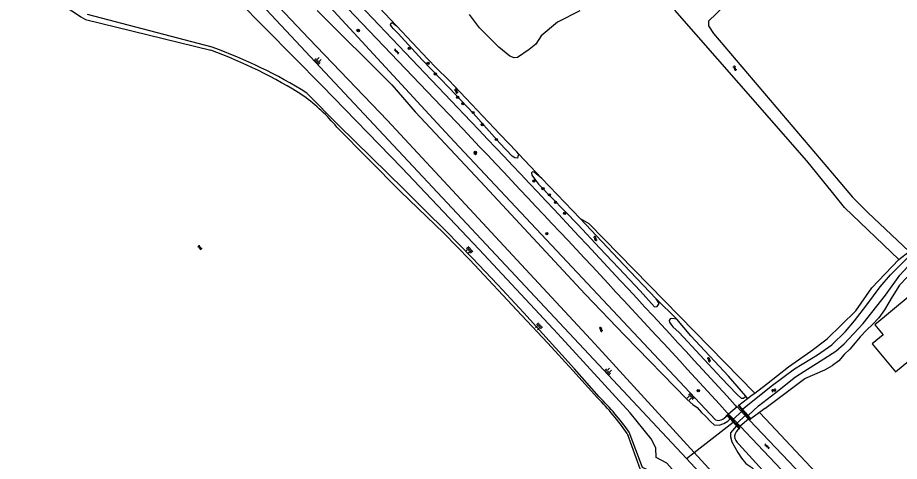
# Model space of a CAD drawing. Extents: x 132994 to 136000, y 393499 to 395512.
# Drawn here: x 134714.7 to 135023.4, y 393750.3 to 393905.5 of the extents above; entities that cross this region are included whole.
import ezdxf

# ---------------------------------------------------------------- set-up
doc = ezdxf.new("R2010")
doc.units = 0
for name, color, linetype in [('gg-afsc-hekwerk', 7, 'Continuous'), ('gg-bbg-gedigitaliseerde bijgebouw', 7, 'Continuous'), ('gg-knt-verharding', 7, 'Continuous'), ('gg-kntw-bovenkant insteek waterloop', 7, 'Continuous'), ('gg-kwrk-duiker nz vlak', 7, 'Continuous'), ('gg-kwrk-faunavoorziening', 7, 'Continuous'), ('gg-kwrk-uitstroombak niveau min 01', 7, 'Continuous'), ('gt-grn-groengrens', 7, 'Continuous'), ('gt-grn-vlakafsluiter', 7, 'Continuous'), ('gt-grn-weggrens', 7, 'Continuous'), ('gt-symb-boom', 7, 'Continuous'), ('gt-symb-gesloten verharding', 7, 'Continuous'), ('gt-symb-talud symbool', 7, 'Continuous'), ('gt-symb-watersymbool', 7, 'Continuous'), ('gx-grn-maaiveld', 7, 'Continuous')]:
    doc.layers.add(name, color=color, linetype=linetype)

# ---------------------------------------------------------------- blocks, each defined once
blk = doc.blocks.new('gt0-TALUD_1')
at = {"layer": 'gt-symb-talud symbool'}
for p, q in [((-1, -1), (-1, 0)), ((-0.5, -2), (-0.5, 0)), ((0, -1), (0, 0)), ((0.5, -2), (0.5, 0)), ((1, -1), (1, 0))]:
    blk.add_line(p, q, dxfattribs=at)
blk = doc.blocks.new('gt0-BOOM')
at = {"layer": 'gt-symb-boom'}
for radius in [0.4, 0.2]:
    blk.add_circle((0, 0), radius, dxfattribs=at)
blk = doc.blocks.new('gt0-GESVH1')
at = {"layer": 'gt-symb-gesloten verharding'}
for p, q in [((-0.99, -0.26), (0.01, 0.24)), ((0.01, -0.26), (-0.99, 0.24)), ((0.01, 0.24), (1.01, -0.26)), ((1.01, 0.24), (0.01, -0.26))]:
    blk.add_line(p, q, dxfattribs=at)
blk = doc.blocks.new('gt0-WA')
at = {"layer": 'gt-symb-watersymbool'}
for centre, start, end in [((-0.32, 0.02), 28.0725, 151.9275), ((0.43, 0.42), 208.0725, 331.9275), ((-0.32, -0.43), 28.0725, 151.9275), ((0.43, -0.03), 208.0725, 331.9275)]:
    blk.add_arc(centre, 0.425, start, end, dxfattribs=at)

msp = doc.modelspace()

# ---------------------------------------------------------------- linework, layer by layer
at = {"layer": 'gg-afsc-hekwerk'}
msp.add_lwpolyline([(134976.58, 393765.17), (134999.43, 393740.76), (135000, 393741.01)], dxfattribs=at)
at = {"layer": 'gg-bbg-gedigitaliseerde bijgebouw'}
msp.add_lwpolyline([(135032.72, 393812.84), (135014.81, 393798.11), (135017.73, 393794.56), (135013.94, 393791.44), (135022.07, 393781.56), (135058.68, 393811.68), (135047.63, 393825.11)], dxfattribs=at)
at = {"layer": 'gg-knt-verharding'}
for p, q in [((134780.69, 393966.63), (134873.43, 393869.24)), ((134966, 393769.97), (134966.61, 393769.33)), ((134966.61, 393769.33), (134970.66, 393765.09)), ((134963.18, 393767.32), (134963.64, 393766.84)), ((134963.64, 393766.84), (134965.81, 393764.56)), ((134965.81, 393764.56), (134967.68, 393762.59)), ((134970.66, 393765.09), (134970.99, 393764.74)), ((134970.99, 393764.74), (134994.78, 393739.75)), ((134967.68, 393762.59), (135000, 393728.58))]:
    msp.add_line(p, q, dxfattribs=at)
msp.add_lwpolyline([(134799.93, 393940.6), (134870.65, 393866.47), (134873.62, 393863.34)], dxfattribs=at)
for centre, radius, start, end in [((128893.29, 388200.04), 8240.26, 42.527269, 43.47106), ((129426.1, 388692.93), 7510.58, 42.503322, 43.504999)]:
    msp.add_arc(centre, radius, start, end, dxfattribs=at)
at = {"layer": 'gg-kntw-bovenkant insteek waterloop'}
for p, q in [((134967.22, 393882.6), (134944.76, 393908.2)), ((134738.48, 393904.9), (134782.29, 393894.17)), ((134956.59, 393904.33), (134956.59, 393902.72)), ((134956.59, 393902.72), (134958.39, 393899.97)), ((134958.39, 393899.97), (135000, 393851.06)), ((134991.05, 393855.45), (134967.22, 393882.6)), ((135000, 393844.35), (134991.05, 393855.45)), ((134898.22, 393849.29), (134911.64, 393835.24)), ((134967.24, 393770.01), (134970.29, 393772.3)), ((134970.29, 393772.3), (134971.92, 393773.52)), ((134971.92, 393773.52), (134972.82, 393774.2)), ((134974.49, 393767.4), (134971.47, 393765.15)), ((134976.32, 393768.77), (134974.49, 393767.4))]:
    msp.add_line(p, q, dxfattribs=at)
for points in [[(134890.1, 393857.91), (134889.5, 393858.64), (134883.56, 393864.73), (134865.64, 393883.64)], [(134826.49, 393867.23), (134848.73, 393844.68), (134863.95, 393830.1), (134872.98, 393820.75), (134891.16, 393801.49), (134900.37, 393791.64), (134909.11, 393782.14), (134917.74, 393772.53)], [(134898.22, 393849.29), (134895.5, 393851.43), (134895.02, 393851.61), (134894.66, 393851.22), (134894.79, 393850.37), (134896.02, 393848.62), (134897.06, 393847.26), (134911, 393833.01), (134918.38, 393824.99), (134925.23, 393817.83), (134932.71, 393809.92), (134937.68, 393804.4), (134938.64, 393804.44), (134939.31, 393805.47), (134939.22, 393805.71), (134938.32, 393807.18)], [(135000, 393851.06), (135007.09, 393842.73), (135012.45, 393837.32), (135026.85, 393823.67)], [(135023.2, 393820.87), (135004.27, 393839.06), (135000, 393844.35)], [(134911.64, 393835.24), (134926.98, 393819.06), (134938.32, 393807.18)], [(134945.56, 393800.01), (134943.74, 393800.24), (134943.14, 393800.18), (134942.84, 393799.59), (134942.95, 393799), (134943.37, 393798.33), (134944.11, 393797.4), (134946.33, 393795.34), (134961.08, 393779.55), (134966.53, 393773.77), (134968.02, 393772.45), (134968.88, 393772.38), (134969.68, 393773.1)], [(134969.68, 393773.1), (134963.6, 393780.05), (134950.42, 393794.22), (134945.56, 393800.01)], [(134976.32, 393768.77), (134990.32, 393779.23), (134997.34, 393782.35), (135000, 393783.87)], [(134966.43, 393762.71), (134965.02, 393761.11), (134964.35, 393760.24), (134964.28, 393758.82), (134964.75, 393757.1), (134966.87, 393753.42), (134968.17, 393751.42), (134969.71, 393749.6), (134971.77, 393748.18), (134973.67, 393746.3), (134975.58, 393744.26), (134977.58, 393741.83), (134979.71, 393739.66), (134981.19, 393737.39), (134983.43, 393735.53), (134985.32, 393733.8), (134991.78, 393726.45), (134996.26, 393721.83), (134998.68, 393718.28), (135000, 393717.19)], [(134928.12, 393760.01), (134932.63, 393747.39), (134935.6, 393746.71)]]:
    msp.add_lwpolyline(points, dxfattribs=at)
for centre, radius, start, end in [((134795.24, 394000.73), 111.38, 223.6727, 239.3643), ((134722.46, 393731.64), 173.19, 57.7501, 69.7899), ((134773.91, 393822.76), 68.86, 40.2284, 53.4994), ((134855.55, 393710.42), 87.89, 34.3474, 44.967)]:
    msp.add_arc(centre, radius, start, end, dxfattribs=at)
at = {"layer": 'gg-kwrk-duiker nz vlak'}
for p, q in [((134964.96, 393764.86), (134968.56, 393768)), ((134969.83, 393766.55), (134966.25, 393763.41))]:
    msp.add_line(p, q, dxfattribs=at)
at = {"layer": 'gg-kwrk-faunavoorziening'}
msp.add_line((134971.47, 393765.15), (134967.24, 393770.01), dxfattribs=at)
at = {"layer": 'gg-kwrk-uitstroombak niveau min 01'}
for p, q in [((134964.25, 393765.17), (134963.14, 393766.42)), ((134968.56, 393768), (134969.83, 393766.55)), ((134969.83, 393766.55), (134971.22, 393764.95)), ((134964.25, 393765.17), (134966.43, 393762.71)), ((134964.96, 393764.86), (134965.49, 393764.26)), ((134965.49, 393764.26), (134966.25, 393763.41)), ((134967.36, 393761.66), (134966.43, 393762.71)), ((134971.22, 393764.95), (134971.47, 393765.15))]:
    msp.add_line(p, q, dxfattribs=at)
for points in [[(134967.24, 393770.01), (134967, 393769.79), (134968.56, 393768)], [(134963.14, 393766.42), (134963.38, 393766.65), (134964.96, 393764.86)], [(134966.25, 393763.41), (134967.61, 393761.87), (134967.36, 393761.66)]]:
    msp.add_lwpolyline(points, dxfattribs=at)
at = {"layer": 'gt-grn-groengrens'}
for p, q in [((134890.1, 393857.91), (134898.22, 393849.29)), ((134938.32, 393807.18), (134945.56, 393800.01)), ((134970.29, 393772.3), (134969.68, 393773.1)), ((134976.58, 393765.17), (134974.49, 393767.4)), ((134965.81, 393764.56), (134965.49, 393764.26)), ((134970.99, 393764.74), (134971.22, 393764.95))]:
    msp.add_line(p, q, dxfattribs=at)
at = {"layer": 'gt-grn-vlakafsluiter'}
msp.add_line((135023.2, 393820.87), (135026.85, 393823.67), dxfattribs=at)
at = {"layer": 'gt-grn-weggrens'}
for p, q in [((134966.61, 393769.33), (134963.64, 393766.84)), ((134970.66, 393765.09), (134967.68, 393762.59))]:
    msp.add_line(p, q, dxfattribs=at)
at = {"layer": 'gx-grn-maaiveld'}
for p, q in [((134956.59, 393904.33), (134998.45, 393944.77)), ((134847.35, 393902.67), (134841.33, 393909.13)), ((134782.85, 393895.16), (134739.18, 393906.6)), ((134972.82, 393774.2), (134976.89, 393777.26)), ((134968.55, 393768.51), (134967.24, 393770.01)), ((134970.46, 393766.31), (134968.55, 393768.51)), ((134971.47, 393765.15), (134970.46, 393766.31)), ((134951.55, 393753.38), (134965.23, 393764.05)), ((134964.25, 393765.17), (134965.23, 393764.05)), ((134966.43, 393762.71), (134965.23, 393764.05)), ((135000, 393720.87), (134967.18, 393756.26)), ((134948.92, 393751.32), (134951.55, 393753.38))]:
    msp.add_line(p, q, dxfattribs=at)
for points in [[(134736.9, 393997.22), (134736.42, 393996.34), (134735.48, 393992.44), (134736.17, 393988.09), (134738.18, 393982.75), (134743.63, 393975.51), (134757.5, 393961.57), (134764.34, 393953.3), (134774.74, 393942.54), (134816.7, 393898.23), (134844.16, 393869.6), (134916.77, 393791.36), (134951.55, 393753.38)], [(134948.92, 393751.32), (134794.94, 393915.73), (134778.71, 393932.9), (134731.42, 393984.21), (134729.83, 393991.76)], [(134746.44, 393992.07), (134748.64, 393989.72), (134773.98, 393963.54), (134807.32, 393927.91), (134811.54, 393922.93), (134861.64, 393868.65)], [(134945.74, 393741.36), (134943.14, 393743.67), (134942.75, 393744.67), (134943.94, 393745.86), (134943.94, 393747.58), (134942.02, 393749.63), (134938.32, 393751.61), (134938.12, 393755.05), (134936.53, 393758.23), (134929.19, 393767.29), (134903.85, 393794.87), (134876.34, 393824.37), (134849.22, 393853.01), (134821.34, 393881.66), (134791.58, 393911.89), (134768.88, 393936.45), (134752.11, 393954.97), (134746.97, 393960.26), (134742.16, 393964.49), (134738.24, 393965.55), (134732.53, 393964.28), (134728.45, 393960.84), (134724.74, 393953.6)], [(134819.53, 393908.08), (134845.68, 393882.01), (134853.94, 393872.58), (134876.73, 393848.17), (134913.46, 393808.82), (134927.34, 393794.28), (134949.19, 393771.95), (134951.07, 393770.16), (134952.68, 393769.15), (134954.12, 393767.38), (134955.62, 393765.96), (134957.25, 393764.2), (134958.62, 393763.07), (134960.35, 393762.98), (134961.96, 393763.54), (134963.39, 393764.38), (134964.25, 393765.17)], [(134911.54, 393907.89), (134903.73, 393903.92), (134897.98, 393899.22), (134896.16, 393896.29), (134893.82, 393894.38), (134889.69, 393891.64), (134888.5, 393891.48), (134886.99, 393892.12), (134883.18, 393895.21), (134876.39, 393901.92), (134872.86, 393906.68)], [(134890.1, 393857.91), (134889.77, 393856.35), (134888.75, 393856.5), (134887.88, 393857.12), (134883.56, 393861.65), (134874.17, 393872.15), (134865.74, 393881.03), (134856.37, 393890.77), (134847.96, 393900), (134846.34, 393901.66), (134845.77, 393902.32), (134845.3, 393902.98), (134845.4, 393903.54), (134845.83, 393903.79), (134847.35, 393902.67)], [(134847.35, 393902.67), (134858.37, 393891.05), (134861.23, 393888.03), (134865.64, 393883.64)], [(134968.55, 393768.51), (134978.55, 393776.62), (134986.68, 393782.68), (134994.76, 393787.62), (134999.79, 393791.1), (135004.55, 393795.74), (135007.74, 393799.44), (135012.02, 393805.05), (135016.76, 393811.31), (135020.38, 393815.59), (135023.34, 393818.55), (135026.64, 393821.81), (135029.65, 393824.5), (135034.17, 393829.28), (135041.51, 393837.59), (135047.08, 393843.59), (135052.06, 393848.57), (135057.39, 393854.33), (135062.93, 393861.13), (135068.28, 393867.18), (135073.73, 393874.13), (135078.67, 393880.43), (135081.53, 393883.83), (135084.19, 393887.26)], [(134970.46, 393766.31), (134974.12, 393769.71), (134980.23, 393774.39), (134987.1, 393779.82), (134989.95, 393781.75), (134995.72, 393785.37), (135001.19, 393788.9), (135004.1, 393791.39), (135010.72, 393798.47), (135018.58, 393808.45), (135023.59, 393815.42), (135027.81, 393820.03), (135030.56, 393822.89), (135033.61, 393825.95), (135037.57, 393830.3), (135043.12, 393836.38), (135049.65, 393843.12), (135056.18, 393850.54), (135062.22, 393857.43), (135068.71, 393864.34), (135072.5, 393869.86), (135078.04, 393876.7), (135082.81, 393883.48), (135085.27, 393886.45)], [(134918.33, 393772.85), (134909.65, 393782.64), (134891.92, 393802.25), (134882.85, 393812.05), (134873.82, 393821.47), (134864.69, 393830.8), (134857.32, 393838.2), (134849.9, 393845.55), (134827.21, 393867.83), (134815.97, 393879.16)], [(134861.64, 393868.65), (134867.59, 393862.2), (134959.11, 393764.84)], [(134911.64, 393835.24), (134914.74, 393833.57), (134972.82, 393774.2)], [(134976.89, 393777.26), (134984.62, 393783.41), (134992.5, 393788.79), (134998.11, 393793.22), (135008.21, 393802.92), (135013.78, 393811.05), (135023.2, 393820.87)], [(135028.85, 393817.57), (135023.44, 393811.93), (135020.92, 393807.89), (135019.81, 393805.86), (135018.24, 393803.29), (135016.24, 393800.47), (135014.18, 393798.3), (135011.86, 393796.11), (135009.71, 393793.89), (135007.94, 393791.8), (135006.14, 393789.5), (135004.15, 393787.7), (135002.19, 393785.44), (135000, 393783.87)], [(134976.58, 393765.17), (134999.43, 393740.76), (134999.38, 393740.49)], [(134935.62, 393735.23), (134936.45, 393737.96), (134935.36, 393738.17), (134934.98, 393742.42), (134938.22, 393745.43), (134937.44, 393747.22), (134935.79, 393747.14), (134933.49, 393748.11), (134928.83, 393760.55)], [(135027.19, 393667.95), (135023.36, 393671.06), (135019.49, 393674.87), (135014.45, 393680.03), (135009.28, 393685.45), (135002.14, 393693.87), (134948.92, 393751.32)], [(134951.55, 393753.38), (134971.67, 393731.42), (134976.86, 393725.76), (134978.86, 393723.89), (134981.61, 393721.48), (134984.32, 393718.51), (134986.48, 393716.5), (134989.59, 393712.61), (134994.65, 393706.69), (135000, 393701.02), (135011.53, 393688.78), (135014.24, 393685.81), (135016.4, 393683.79), (135023.02, 393677.27), (135028.64, 393671.87), (135031.75, 393668.72), (135034.9, 393665.6)]]:
    msp.add_lwpolyline(points, dxfattribs=at)
for centre, radius, start, end in [((134723.1, 393729.21), 176.38, 58.2281, 70.1994), ((134851.83, 393705.5), 94.65, 35.5601, 45.3635), ((134959.01, 393769.52), 5.17, 293.669, 323.0917), ((134960.16, 393767.08), 2.47, 244.9292, 291.932), ((134969.08, 393758.78), 3.35, 120.8507, 173.5236), ((134969.92, 393759.41), 4.18, 183.4875, 228.9769)]:
    msp.add_arc(centre, radius, start, end, dxfattribs=at)

# ---------------------------------------------------------------- block references
at = {"layer": 'gt-symb-boom'}
for p in [(134833.82, 393901.16), (134834, 393901), (134851.84, 393894.83), (134858.35, 393889.6), (134860.98, 393885.87), (134868.79, 393877.64), (134870.57, 393875.44), (134874.2, 393872.36), (134877.43, 393868.13), (134882.32, 393862.9), (134874.94, 393858.4), (134875, 393858), (134895.44, 393848.36), (134898.67, 393845.75), (134900.9, 393843.54), (134903.02, 393840.92), (134906.27, 393837.1), (134900, 393830), (134953, 393775)]:
    msp.add_blockref('gt0-BOOM', p, dxfattribs=at)
at = {"layer": 'gt-symb-gesloten verharding', "rotation": -46.29643001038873}
for p in [(134847.36, 393893.71), (134977.13, 393755.54)]:
    msp.add_blockref('gt0-GESVH1', p, dxfattribs=at)
at = {"layer": 'gt-symb-talud symbool'}
for p, xscale, yscale, rotation in [((134819.19, 393889.84), 1.0002489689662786, 1.0002489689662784, 133.37961800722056), ((134873.33, 393824.72), 1.0000449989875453, 1.0000449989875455, -46.13442163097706), ((134897.77, 393798.09), 1.0000449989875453, 1.0000449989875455, -46.13442163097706), ((134920.88, 393781.2), 0.9996044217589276, 0.9996044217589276, 133.25692965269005), ((134950.98, 393773.45), 1.0005778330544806, 1.0005778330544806, -47.18703626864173)]:
    msp.add_blockref('gt0-TALUD_1', p, dxfattribs=dict(at, xscale=xscale, yscale=yscale, rotation=rotation))
at = {"layer": 'gt-symb-watersymbool'}
for p, rotation in [((134965.8, 393887.87), -46.215428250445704), ((134868.24, 393879.88), -46.215428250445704), ((134916.94, 393828.27), -46.215428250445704), ((134778.52, 393825.05), 152.28149837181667), ((134918.92, 393796.5), -46.863279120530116), ((134956.74, 393785.9), -46.215428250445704), ((134979.42, 393775.12), 36.789699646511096)]:
    msp.add_blockref('gt0-WA', p, dxfattribs=dict(at, rotation=rotation))

doc.saveas('drawing.dxf')
